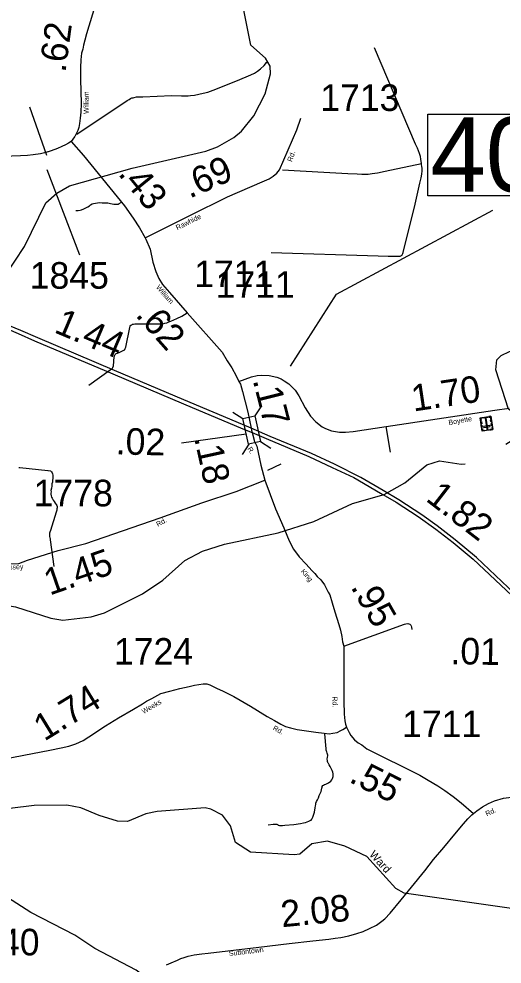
# Model space of a CAD drawing. Extents: x 2093524 to 2270757, y 289120 to 570408.
# Drawn here: x 2203005 to 2212087, y 520170 to 537955 of the extents above; entities that cross this region are included whole.
import ezdxf

# ---------------------------------------------------------------- set-up
doc = ezdxf.new("R2010")
doc.units = 0
for name, color, linetype in [('Exist Cultural Cemetery CELL', 7, 'Continuous'), ('Exist Hydrographic Creek Single Shore', 7, 'Continuous'), ('Exist Hydrographic Swamp Label', 7, 'Continuous'), ('Exist Road Non-System Type 51', 7, 'Continuous'), ('Exist Road Primary Interstate Divided Center Attributed', 7, 'Continuous'), ('Exist Road Primary Interstate Mileage Hundredths English Label', 7, 'Continuous'), ('Exist Road Secondary Mileage Hundredths English Label', 7, 'Continuous'), ('Exist Road Secondary Structure Standard Bridge CELL', 7, 'Continuous'), ('Exist Road Secondary Structure Standard Bridge Number Label', 7, 'Continuous'), ('Exist Road Secondary Type 51 Attributed', 7, 'Continuous'), ('Exist Road Secondary Type 51 Label', 7, 'Continuous'), ('Exist Road Secondary Type 51 Number Label', 7, 'Continuous')]:
    doc.layers.add(name, color=color, linetype=linetype)

msp = doc.modelspace()

# ---------------------------------------------------------------- linework, layer by layer
at = {"layer": 'Exist Cultural Cemetery CELL'}
for points in [[(2211911, 530226), (2211714, 530196), (2211676, 530448), (2211873, 530477)], [(2211709, 530453), (2211711, 530441), (2211689, 530438), (2211695, 530398), (2211684, 530396), (2211676, 530448)], [(2211698, 530378), (2211705, 530335), (2211694, 530333), (2211687, 530376)], [(2211818, 530457), (2211734, 530445), (2211732, 530456), (2211816, 530469)], [(2211799, 530238), (2211817, 530241), (2211787, 530442), (2211769, 530439)], [(2211840, 530472), (2211842, 530461), (2211864, 530464), (2211870, 530424), (2211881, 530426), (2211873, 530477)], [(2211884, 530408), (2211890, 530365), (2211879, 530364), (2211872, 530407)], [(2211708, 530313), (2211715, 530270), (2211703, 530268), (2211697, 530311)], [(2211708, 530239), (2211719, 530241), (2211724, 530209), (2211764, 530215), (2211766, 530204), (2211714, 530196)], [(2211861, 530287), (2211858, 530305), (2211741, 530288), (2211744, 530269)], [(2211838, 530215), (2211787, 530207), (2211785, 530218), (2211836, 530226)], [(2211905, 530268), (2211893, 530267), (2211898, 530235), (2211858, 530229), (2211860, 530218), (2211911, 530226)], [(2211894, 530342), (2211900, 530299), (2211889, 530297), (2211882, 530340)]]:
    msp.add_lwpolyline(points, close=True, dxfattribs=at)
at = {"layer": 'Exist Hydrographic Creek Single Shore'}
for points in [[(2202746, 533123), (2203109, 533673), (2203511, 534495), (2203718, 534678), (2203959, 534814), (2205131, 535148), (2206520, 535465), (2206736, 535549), (2207043, 535726), (2207192, 535845), (2207423, 536129), (2207637, 536547), (2207734, 536923), (2207725, 537064), (2207641, 537213), (2207364, 537461), (2206942, 539572)], [(2212160, 529953), (2212454, 530133), (2212553, 530226), (2212569, 530334), (2212485, 530424), (2212209, 530614), (2211971, 531353), (2211986, 531537), (2212069, 531620), (2212227, 531696), (2212426, 531715), (2212868, 531702)], [(2202216, 526954), (2202388, 526980), (2202939, 526894), (2203607, 526680), (2203832, 526640), (2204364, 526704), (2204614, 526781), (2205328, 527134), (2205709, 527396), (2206123, 527764), (2206455, 527941), (2206871, 528071), (2207877, 528283), (2208550, 528500), (2209273, 528836), (2209871, 529008), (2210261, 529226), (2210675, 529562), (2210908, 529639), (2211317, 529575), (2211393, 529582)], [(2212832, 521132), (2210248, 521505), (2210089, 521594), (2209543, 522192), (2209134, 522387), (2208808, 522485), (2208509, 522432), (2208285, 522240), (2208177, 522223), (2207360, 522275), (2207076, 522458), (2206982, 522771), (2206831, 522971), (2206613, 523087), (2206505, 523112), (2205606, 523038), (2205389, 522994), (2205049, 522850), (2204857, 522857), (2204515, 522965), (2204172, 523113), (2203906, 523161), (2203289, 523154), (2202424, 523050)], [(2207957, 515391), (2207850, 517647), (2207825, 517680), (2207633, 517753), (2207491, 517854), (2207331, 518012), (2207170, 518527), (2206643, 518829), (2206425, 519037), (2206273, 519296), (2206030, 519517), (2205545, 519806), (2205210, 520055), (2204432, 520464), (2204056, 520711), (2203228, 521138), (2202609, 521534), (2202307, 521842), (2201887, 522411)]]:
    msp.add_lwpolyline(points, dxfattribs=at)
at = {"layer": 'Exist Road Non-System Type 51'}
for p, q in [((2203531, 535387), (2203211, 536294)), ((2208228, 535870), (2208306, 536089)), ((2209987, 529804), (2209909, 530287)), ((2207685, 529466), (2207936, 529585))]:
    msp.add_line(p, q, dxfattribs=at)
for points in [[(2210573, 535231), (2210560, 535317), (2210552, 535367), (2210536, 535425), (2210495, 535521), (2210459, 535600), (2209689, 537408)], [(2204096, 535789), (2205041, 536421), (2205075, 536437), (2205105, 536455), (2205127, 536467), (2205151, 536472), (2205171, 536476), (2205215, 536486), (2205335, 536491), (2205872, 536511), (2206060, 536508), (2206142, 536509), (2206188, 536507), (2206230, 536513), (2206304, 536521), (2206388, 536540), (2206470, 536559), (2206554, 536577), (2206659, 536614), (2207082, 536783), (2207277, 536862), (2207367, 536903), (2207433, 536931), (2207492, 536969), (2207548, 537018), (2207616, 537078), (2207657, 537132), (2207683, 537155)], [(2207746, 533557), (2209757, 533499), (2209943, 533492), (2210051, 533491), (2210105, 533489), (2210141, 533491), (2210161, 533489), (2210171, 533490), (2210181, 533496), (2210197, 533503), (2210209, 533512), (2210211, 533516), (2210221, 533542), (2210229, 533562), (2210452, 534469), (2210542, 534865), (2210567, 534967), (2210578, 535035), (2210584, 535098), (2210586, 535138), (2210579, 535181), (2210575, 535212), (2210573, 535231)], [(2207957, 535113), (2208739, 535069), (2209189, 535046), (2209361, 535037), (2209451, 535034), (2209509, 535034), (2209567, 535034), (2209643, 535043), (2209747, 535058), (2209890, 535091), (2210573, 535231)], [(2204078, 534351), (2204118, 534347), (2204154, 534356), (2204184, 534360), (2204228, 534380), (2204264, 534398), (2204298, 534421), (2204329, 534439), (2204351, 534457), (2204385, 534475), (2204405, 534479), (2204443, 534490), (2204483, 534494), (2204525, 534500), (2204567, 534497), (2204623, 534493), (2204677, 534491), (2204725, 534484), (2204757, 534478), (2204789, 534472), (2204815, 534472), (2204841, 534470), (2204869, 534472), (2204891, 534483), (2204935, 534507)], [(2204322, 531062), (2204720, 531349), (2204748, 531365), (2204764, 531381), (2204772, 531397), (2204780, 531429), (2204797, 531597), (2204800, 531617), (2204816, 531638), (2204834, 531656), (2204856, 531668), (2204890, 531678), (2204954, 531706), (2204978, 531719), (2204982, 531722), (2204994, 531735), (2205001, 531753), (2205013, 531777), (2205089, 532151), (2205097, 532175), (2205106, 532191), (2205116, 532195), (2205126, 532201), (2205142, 532209), (2205160, 532212), (2205182, 532216), (2205632, 532215), (2205666, 532215), (2205696, 532219), (2205732, 532226), (2205750, 532230), (2205786, 532238), (2205826, 532254), (2205861, 532266), (2205973, 532317), (2206069, 532364), (2206170, 532424)], [(2203002, 529514), (2203020, 529512), (2203548, 529458), (2203556, 529456), (2203596, 529448), (2203616, 529432), (2203630, 529412), (2203638, 529394), (2203645, 529372), (2203644, 529354), (2203644, 529336), (2203643, 529316), (2203639, 529268), (2203635, 529238), (2203627, 529208), (2203622, 529160), (2203616, 529122), (2203608, 529084), (2203609, 529058), (2203607, 529034), (2203607, 529010), (2203613, 528982), (2203617, 528958), (2203629, 528934), (2203652, 528899), (2203666, 528877), (2203688, 528841), (2203708, 528817), (2203716, 528797), (2203724, 528777), (2203725, 528755), (2203721, 528733), (2203715, 528709), (2203703, 528675), (2203596, 528326), (2203586, 528294), (2203582, 528278), (2203580, 528262), (2203580, 528240), (2203580, 528218), (2203589, 528188), (2203591, 528175), (2203595, 528153), (2203664, 527652)], [(2209110, 526149), (2210251, 526569), (2210277, 526575), (2210313, 526579), (2210335, 526574), (2210351, 526566), (2210369, 526550), (2210379, 526532), (2210383, 526512), (2210388, 526468)], [(2207690, 522791), (2207786, 522804), (2207824, 522804), (2207838, 522804), (2207854, 522802), (2207864, 522796), (2207878, 522786), (2207886, 522782), (2207904, 522778), (2207932, 522778), (2207958, 522779), (2208004, 522785), (2208174, 522796), (2208298, 522815), (2208357, 522826), (2208391, 522834), (2208423, 522846), (2208457, 522860), (2208479, 522869), (2208497, 522879), (2208511, 522899), (2208527, 522933), (2208560, 523029), (2208575, 523109), (2208579, 523145), (2208585, 523171), (2208587, 523197), (2208599, 523229), (2208616, 523261), (2208634, 523301), (2208652, 523341), (2208669, 523382), (2208685, 523418), (2208693, 523448), (2208697, 523477), (2208703, 523498), (2208706, 523514), (2208721, 523530), (2208733, 523538), (2208750, 523548), (2208774, 523556), (2208810, 523574), (2208830, 523584), (2208846, 523593), (2208866, 523611), (2208888, 523635), (2208901, 523661), (2208913, 523699), (2208915, 523727), (2208915, 523751), (2208907, 523779), (2208895, 523815), (2208870, 523861), (2208854, 523889), (2208836, 523918), (2208823, 523946), (2208818, 523950), (2208813, 523964), (2208805, 523980), (2208803, 523998), (2208801, 524026), (2208807, 524064), (2208809, 524088), (2208809, 524102), (2208802, 524140), (2208792, 524162), (2208786, 524178), (2208782, 524198), (2208780, 524222), (2208754, 524502)]]:
    msp.add_lwpolyline(points, dxfattribs=at)
at = {"layer": 'Exist Road Primary Interstate Divided Center Attributed'}
for points in [[(2207371, 530254), (2207208, 530322), (2206104, 530787), (2204804, 531342), (2203362, 531952), (2203040, 532091), (2202689, 532238), (2202370, 532382), (2202098, 532521), (2201762, 532705), (2201360, 532960), (2201087, 533150), (2200858, 533335), (2200695, 533465), (2200569, 533574)], [(2200514, 533523), (2200641, 533416), (2200825, 533272), (2201029, 533108), (2201321, 532893), (2201742, 532636), (2202044, 532464), (2202377, 532304), (2202659, 532179), (2202992, 532035), (2203300, 531899), (2204772, 531279), (2206099, 530714), (2207214, 530244), (2207388, 530171)], [(2214096, 525443), (2214076, 525461), (2213576, 525941), (2212885, 526594), (2212321, 527142), (2211609, 527821), (2211206, 528154), (2210866, 528416), (2210579, 528623), (2210145, 528904), (2209854, 529083), (2209433, 529325), (2208936, 529574), (2208503, 529775), (2207726, 530099), (2207371, 530254)], [(2207388, 530171), (2207653, 530058), (2208453, 529720), (2208896, 529516), (2209298, 529325), (2209802, 529034), (2210095, 528859), (2210509, 528589), (2210845, 528354), (2211165, 528104), (2211544, 527792), (2212272, 527106), (2212856, 526534), (2213519, 525902), (2213902, 525529), (2213965, 525472), (2214030, 525404)]]:
    msp.add_lwpolyline(points, dxfattribs=at)
at = {"layer": 'Exist Road Secondary Mileage Hundredths English Label'}
msp.add_line((2207275, 530139), (2206060, 529972), dxfattribs=at)
at = {"layer": 'Exist Road Secondary Structure Standard Bridge CELL'}
for p, q in [((2207024, 530556), (2207214, 530434)), ((2207562, 530675), (2207441, 530484)), ((2207326, 529951), (2207204, 529760)), ((2207547, 530000), (2207738, 529879))]:
    msp.add_line(p, q, dxfattribs=at)
msp.add_lwpolyline([(2207441, 530484), (2207548, 530000), (2207322, 529950), (2207214, 530434)], close=True, dxfattribs=at)
at = {"layer": 'Exist Road Secondary Structure Standard Bridge Number Label'}
msp.add_lwpolyline([(2210690, 536163), (2214406, 536163), (2214406, 534626), (2210690, 534626)], close=True, dxfattribs=at)
msp.add_lwpolyline([(2208111, 531418), (2208975, 532773), (2211914, 534357)], dxfattribs=at)
at = {"layer": 'Exist Road Secondary Type 51 Attributed'}
for points in [[(2204646, 538803), (2204588, 538686), (2204552, 538588), (2204510, 538440), (2204386, 538046), (2204275, 537677), (2204246, 537553), (2204221, 537461), (2204209, 537387), (2204183, 537312), (2204167, 537187), (2204163, 537042), (2204165, 536818), (2204176, 536362), (2204170, 536200), (2204159, 536084), (2204146, 535989), (2204129, 535914), (2204112, 535857), (2204056, 535745), (2204048, 535735), (2203989, 535651)], [(2205377, 533834), (2206218, 534253), (2206928, 534609), (2207576, 534891), (2207708, 534944), (2207787, 534997), (2207856, 535054), (2207904, 535116), (2208228, 535870)], [(2203989, 535651), (2203935, 535617), (2203879, 535584), (2203811, 535551), (2203728, 535519), (2203610, 535472), (2203558, 535456), (2203548, 535454), (2203489, 535436), (2203413, 535419), (2203272, 535397), (2203169, 535383), (2203037, 535380), (2202869, 535373), (2202724, 535364), (2202586, 535351), (2202451, 535310), (2202350, 535275), (2202241, 535220)], [(2203989, 535651), (2204217, 535384), (2204987, 534438), (2205154, 534203), (2205274, 534021), (2205377, 533834)], [(2205377, 533834), (2205391, 533809), (2205474, 533619), (2205524, 533379), (2205577, 533202), (2205634, 533071), (2205705, 532955), (2205836, 532804), (2206170, 532424), (2206827, 531681), (2206921, 531519), (2207010, 531387), (2207089, 531238), (2207142, 531131)], [(2207142, 531131), (2207375, 531219), (2207482, 531242), (2207568, 531252), (2207711, 531247), (2207853, 531211), (2207932, 531181), (2207993, 531142), (2208077, 531089), (2208197, 530968), (2208266, 530864), (2208386, 530639), (2208485, 530477), (2208586, 530370), (2208703, 530276), (2208765, 530248), (2208880, 530205), (2209032, 530176), (2209143, 530176), (2209288, 530191), (2209909, 530287), (2211950, 530593), (2212220, 530630)], [(2207142, 531131), (2207168, 531083), (2207210, 530946), (2207309, 530557), (2207371, 530254)], [(2207371, 530254), (2207379, 530214), (2207388, 530171)], [(2207388, 530171), (2207434, 530001), (2207475, 529916), (2207555, 529556), (2207630, 529274)], [(2200230, 527730), (2201268, 527681), (2203005, 527709), (2203166, 527769), (2203740, 527951), (2204263, 528082), (2205663, 528566), (2206443, 528851), (2207090, 529065), (2207630, 529274)], [(2207630, 529274), (2207831, 528738), (2207982, 528376), (2208084, 528133), (2208167, 527976), (2208273, 527834), (2208405, 527693), (2208514, 527575), (2208568, 527518), (2208610, 527464), (2208679, 527397), (2208752, 527306), (2208821, 527169), (2208852, 527115), (2208896, 526967), (2208943, 526801), (2209017, 526560), (2209047, 526451), (2209078, 526333), (2209088, 526236), (2209110, 526149), (2209112, 526129), (2209114, 525931), (2209114, 525115), (2209116, 524872), (2209130, 524749), (2209146, 524685), (2209160, 524629)], [(2202386, 523960), (2203097, 524099), (2203584, 524194), (2203798, 524240), (2203943, 524272), (2204075, 524313), (2204213, 524380), (2204322, 524449), (2204633, 524651), (2204879, 524803), (2205162, 524969), (2205329, 525064), (2205404, 525115), (2205501, 525168), (2205671, 525259), (2205845, 525307), (2206033, 525354), (2206203, 525390), (2206307, 525415), (2206387, 525430), (2206469, 525446), (2206535, 525446), (2206596, 525427), (2206733, 525353), (2206829, 525312), (2206943, 525257), (2207044, 525202), (2207357, 525022), (2207670, 524830), (2207808, 524751), (2207927, 524686), (2208015, 524642), (2208111, 524613), (2208235, 524582), (2208587, 524536), (2208745, 524513), (2208835, 524503), (2208903, 524513), (2208988, 524527), (2209054, 524563), (2209092, 524585), (2209160, 524629)], [(2209160, 524629), (2209196, 524563), (2209212, 524525), (2209244, 524471), (2209316, 524389), (2209385, 524333), (2209452, 524295), (2209548, 524223), (2210540, 523724), (2210699, 523633), (2210877, 523526), (2211010, 523439), (2211169, 523321), (2211320, 523202), (2211553, 523005)], [(2211553, 523005), (2211613, 523054), (2211718, 523128), (2211835, 523193), (2211945, 523242), (2212113, 523289), (2212312, 523320), (2212588, 523359), (2212874, 523394), (2213189, 523441), (2213415, 523478), (2213595, 523521), (2213760, 523565), (2213902, 523609), (2214023, 523670), (2214147, 523741), (2214258, 523834)], [(2205781, 520155), (2205867, 520193), (2205986, 520246), (2206046, 520273), (2206110, 520295), (2206186, 520316), (2206297, 520342), (2206445, 520365), (2206565, 520376), (2207516, 520491), (2208083, 520555), (2208529, 520608), (2208832, 520640), (2208952, 520656), (2209054, 520671), (2209208, 520702), (2209357, 520743), (2209473, 520782), (2209597, 520837), (2209724, 520904), (2209827, 520978), (2209883, 521023), (2209981, 521125), (2210189, 521377), (2210635, 521923), (2210797, 522135), (2210992, 522366), (2211196, 522613), (2211360, 522806), (2211444, 522905), (2211521, 522979), (2211553, 523005)]]:
    msp.add_lwpolyline(points, dxfattribs=at)
at = {"layer": 'Exist Road Secondary Type 51 Number Label'}
msp.add_line((2203527, 535119), (2204145, 533513), dxfattribs=at)

# ---------------------------------------------------------------- texts
at = {"layer": 'Exist Hydrographic Swamp Label'}
msp.add_text('Ward', height=150, rotation=312.3986, dxfattribs=at).set_placement((2209582, 522222))
at = {"layer": 'Exist Road Primary Interstate Mileage Hundredths English Label'}
for s, rotation, p in [('1.44', 337.0659, (2203647, 532064)), ('1.82', 322.3541, (2210633, 528900))]:
    msp.add_text(s, height=500, rotation=rotation, dxfattribs=at).set_placement(p)
at = {"layer": 'Exist Road Secondary Mileage Hundredths English Label'}
for s, rotation, p in [('.62', 82.3332, (2203879, 536935)), ('.69', 23.5295, (2206212, 534570)), ('.43', 309.1472, (2204856, 535037)), ('.62', 311.4749, (2205181, 532374)), ('.17', 284.201, (2207398, 531157)), ('1.70', 8.5383, (2210421, 530566)), ('.02', 358.6929, (2204821, 529761)), ('.18', 282.4912, (2206296, 530073)), ('1.45', 19.0622, (2203583, 527103)), ('.95', 299.7449, (2209233, 527267)), ('.01', 358.919, (2211113, 525814)), ('1.74', 31.5474, (2203483, 524354)), ('.55', 333.3113, (2209190, 523606)), ('2.08', 5.5558, (2207950, 520862))]:
    msp.add_text(s, height=500, rotation=rotation, dxfattribs=at).set_placement(p)
at = {"layer": 'Exist Road Secondary Structure Standard Bridge Number Label'}
msp.add_text('400', height=1400, dxfattribs=at).set_placement((2210740, 534705))
at = {"layer": 'Exist Road Secondary Type 51 Label'}
for s, rotation, p in [('William', 90.2615, (2204319, 536168)), ('Rd.', 70.3083, (2208135, 535258)), ('Rawhide', 26.1259, (2205983, 533979)), ('William', 311.4749, (2205576, 532898)), ('Boyette', 10.0024, (2211089, 530312)), ('R.', 301.0502, (2207295, 529866)), ('Rd.', 29.0619, (2205619, 528395)), ('Massey', 2.9755, (2202640, 527581)), ('King', 309.9702, (2208298, 527556)), ('Weeks', 30.3904, (2205349, 524874)), ('Rd.', 272.0565, (2208896, 525205)), ('Rd.', 331.2241, (2207769, 524583)), ('Rd.', 24.0821, (2211799, 522950)), ('Suttontown', 6.8779, (2206958, 520320))]:
    msp.add_text(s, height=95, rotation=rotation, dxfattribs=at).set_placement(p)
at = {"layer": 'Exist Road Secondary Type 51 Number Label'}
for s, p in [('1713', (2208669, 536223)), ('1845', (2203209, 532878)), ('1711', (2206299, 532908)), ('1711', (2206703, 532707)), ('1778', (2203283, 528783)), ('1724', (2204792, 525804)), ('1711', (2210208, 524440)), ('1740', (2201906, 520334))]:
    msp.add_text(s, height=500, dxfattribs=at).set_placement(p)

doc.saveas('drawing.dxf')
